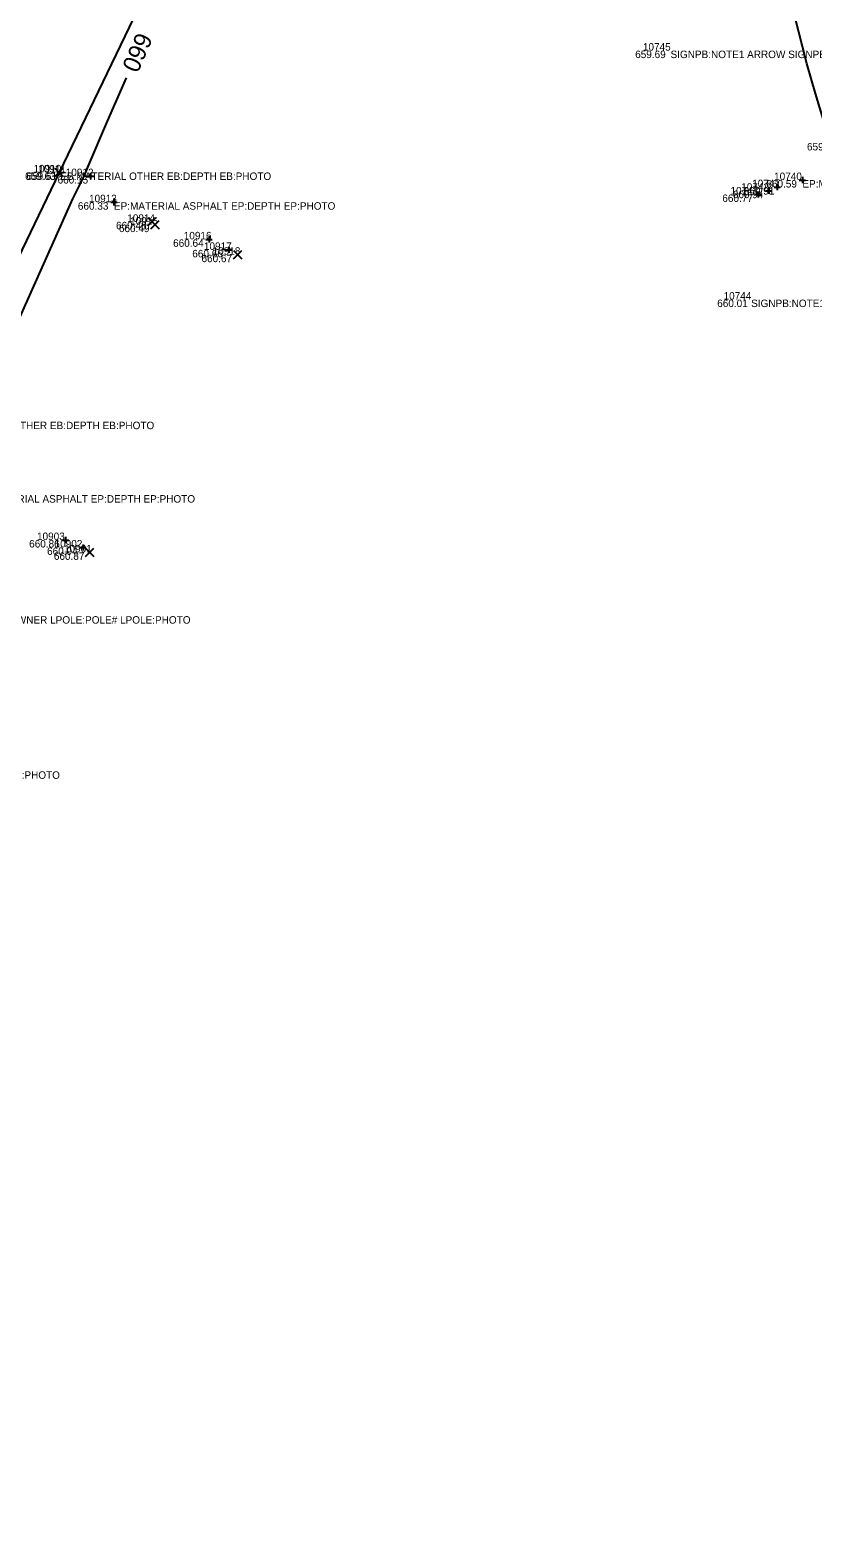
# Model space of a CAD drawing. Extents: x 2129350 to 2137777, y 657588 to 659885.
# Drawn here: x 2131820.1 to 2131945.9, y 658531.3 to 658773.5 of the extents above; entities that cross this region are included whole.
import ezdxf

# ---------------------------------------------------------------- set-up
doc = ezdxf.new("R2010")
doc.units = 0
for name, color, linetype in [('DT_X_Contour_Major', 7, 'Continuous'), ('DT_X_TIN_Hull', 7, 'Continuous'), ('SV_X_Random_Point', 7, 'Continuous'), ('SV_X_Shot_Marker', 7, 'Continuous'), ('SV_X_Text_Comment', 7, 'Continuous'), ('SV_X_Text_Elevation', 7, 'Continuous'), ('SV_X_Text_Name', 7, 'Continuous')]:
    doc.layers.add(name, color=color, linetype=linetype)

msp = doc.modelspace()

# ---------------------------------------------------------------- linework, layer by layer
at = {"layer": 'DT_X_Contour_Major'}
for points in [[(2131962.61, 658720.71), (2131960.95, 658724.15), (2131960.69, 658724.71), (2131957.72, 658731.4), (2131957.34, 658732.28), (2131954.67, 658738.81), (2131954.19, 658740.02), (2131951.82, 658746.35), (2131951.25, 658747.93), (2131949.16, 658754.04), (2131948.54, 658755.94), (2131946.96, 658761.01), (2131946.29, 658763.29), (2131944.91, 658768.14), (2131944.21, 658770.85), (2131943.03, 658775.47)], [(2131795.56, 658674.2), (2131797.13, 658677.79), (2131801.2, 658686.63), (2131807.28, 658700.67), (2131807.5, 658701.16), (2131808.74, 658704.19), (2131810.68, 658708.54), (2131815.65, 658721.04), (2131818.01, 658726.46), (2131818.72, 658727.91), (2131826.96, 658746.37), (2131828.81, 658750.16), (2131829.38, 658751.47), (2131832.53, 658758.85), (2131835.57, 658765.83)]]:
    msp.add_lwpolyline(points, dxfattribs=at)
at = {"layer": 'DT_X_TIN_Hull'}
msp.add_lwpolyline([(2131847.94, 658798.82), (2131824.75, 658750.64), (2131805.59, 658710.81), (2131780.02, 658659.06), (2131757.21, 658618.47), (2131730.48, 658578.67), (2131703.58, 658541.44), (2131671.2, 658505.49), (2131634.58, 658471.67), (2131599.59, 658439.66), (2131563.39, 658412.9), (2131542.81, 658397.94), (2131535.48, 658393.84), (2131520.19, 658386.55), (2131475.87, 658361.83)], dxfattribs=at)
at = {"layer": 'SV_X_Random_Point'}
for p, q in [((2131824.09, 658749.98), (2131825.42, 658751.31)), ((2131824.09, 658751.31), (2131825.42, 658749.98)), ((2131839.03, 658742.03), (2131840.36, 658743.37)), ((2131839.03, 658743.37), (2131840.36, 658742.03)), ((2131839.49, 658741.57), (2131840.82, 658742.91)), ((2131839.49, 658742.91), (2131840.82, 658741.57)), ((2131852.76, 658736.75), (2131854.09, 658738.08)), ((2131852.76, 658738.08), (2131854.09, 658736.75)), ((2131829.02, 658688.93), (2131830.35, 658690.26)), ((2131829.02, 658690.26), (2131830.35, 658688.93))]:
    msp.add_line(p, q, dxfattribs=at)
at = {"layer": 'SV_X_Shot_Marker'}
for p, q in [((2131824.95, 658751.12), (2131824.95, 658750.12)), ((2131824.45, 658750.62), (2131825.45, 658750.62)), ((2131824.95, 658750.62), (2131824.95, 658750.62)), ((2131829.31, 658750.04), (2131830.31, 658750.04)), ((2131829.81, 658750.54), (2131829.81, 658749.54)), ((2131829.81, 658750.04), (2131829.81, 658750.04)), ((2131940.12, 658748.76), (2131940.12, 658747.76)), ((2131943.67, 658749.4), (2131944.67, 658749.4)), ((2131944.17, 658749.9), (2131944.17, 658748.9)), ((2131944.17, 658749.4), (2131944.17, 658749.4)), ((2131833.56, 658746.34), (2131833.56, 658745.34)), ((2131936.56, 658747.09), (2131937.56, 658747.09)), ((2131937.06, 658747.59), (2131937.06, 658746.59)), ((2131937.06, 658747.09), (2131937.06, 658747.09)), ((2131938.28, 658747.69), (2131939.28, 658747.69)), ((2131938.78, 658748.19), (2131938.78, 658747.19)), ((2131938.78, 658747.69), (2131938.78, 658747.69)), ((2131939.62, 658748.26), (2131940.62, 658748.26)), ((2131940.12, 658748.26), (2131940.12, 658748.26)), ((2131833.06, 658745.84), (2131834.06, 658745.84)), ((2131833.56, 658745.84), (2131833.56, 658745.84)), ((2131848.35, 658739.88), (2131849.35, 658739.88)), ((2131848.85, 658740.38), (2131848.85, 658739.38)), ((2131848.85, 658739.88), (2131848.85, 658739.88)), ((2131851.51, 658738.19), (2131852.51, 658738.19)), ((2131852.01, 658738.69), (2131852.01, 658737.69)), ((2131852.01, 658738.19), (2131852.01, 658738.19)), ((2131825.29, 658691.58), (2131826.29, 658691.58)), ((2131825.79, 658692.08), (2131825.79, 658691.08)), ((2131825.79, 658691.58), (2131825.79, 658691.58)), ((2131828.6, 658690.89), (2131828.6, 658689.89)), ((2131828.1, 658690.39), (2131829.1, 658690.39)), ((2131828.6, 658690.39), (2131828.6, 658690.39))]:
    msp.add_line(p, q, dxfattribs=at)

# ---------------------------------------------------------------- texts
at = {"layer": 'DT_X_Contour_Major'}
msp.add_text('660', height=2.8, rotation=246.49, dxfattribs=at).set_placement((2131837.3, 658773.31))
at = {"layer": 'SV_X_Text_Comment'}
for s, p in [('SIGNPB:NOTE1 ARROW SIGNPB:NOTE2 SIGNPB:NOTE3 SIGNPB:PHOTO', (2131922.99, 658768.99)), ('EB:MATERIAL OTHER EB:DEPTH EB:PHOTO', (2131824.95, 658749.42)), ('EP:MATERIAL ASPHALT EP:DEPTH EP:PHOTO', (2131944.17, 658748.2)), ('EP:MATERIAL ASPHALT EP:DEPTH EP:PHOTO', (2131833.56, 658744.64)), ('SIGNPB:NOTE1 ARROW SIGNPB:NOTE2 SIGNPB:NOTE3 SIGNPB:PHOTO', (2131935.94, 658729)), ('EB:MATERIAL OTHER EB:DEPTH EB:PHOTO', (2131806.16, 658709.39)), ('EP:MATERIAL ASPHALT EP:DEPTH EP:PHOTO', (2131811.02, 658697.59)), ('LPOLE:MATERIAL STEEL LPOLE:OWNER LPOLE:POLE# LPOLE:PHOTO', (2131791.47, 658678.15)), ('EP:MATERIAL ASPHALT EP:DEPTH EP:PHOTO', (2131789.31, 658653.23))]:
    msp.add_text(s, height=1.2, dxfattribs=at).set_placement(p)
at = {"layer": 'SV_X_Text_Elevation'}
for s, p in [('659.69', (2131917.31, 658768.99)), ('659.88', (2131944.91, 658754.16)), ('659.63', (2131819.28, 658749.42)), ('659.61', (2131819.51, 658749.44)), ('660.15', (2131824.51, 658748.84)), ('660.59', (2131938.39, 658748.2)), ('660.77', (2131931.31, 658745.89)), ('660.94', (2131933, 658746.49)), ('660.91', (2131934.76, 658747.06)), ('660.33', (2131827.77, 658744.64)), ('660.48', (2131833.9, 658741.5)), ('660.49', (2131834.36, 658741.04)), ('660.64', (2131843.07, 658738.68)), ('660.66', (2131846.15, 658736.99)), ('660.67', (2131847.63, 658736.21)), ('660.01', (2131930.49, 658729)), ('660.86', (2131819.94, 658690.38)), ('660.94', (2131822.82, 658689.19)), ('660.87', (2131823.91, 658688.4))]:
    msp.add_text(s, height=1.2, dxfattribs=at).set_placement(p)
at = {"layer": 'SV_X_Text_Name'}
for s, p in [('10745', (2131918.55, 658770.19)), ('10910', (2131820.65, 658750.64)), ('10911', (2131821.39, 658750.62)), ('10912', (2131825.82, 658750.04)), ('10742', (2131934.35, 658747.69)), ('10741', (2131936.11, 658748.26)), ('10740', (2131939.63, 658749.4)), ('10913', (2131829.56, 658745.84)), ('10743', (2131932.62, 658747.09)), ('10914', (2131835.71, 658742.7)), ('10915', (2131836.16, 658742.24)), ('10916', (2131844.78, 658739.88)), ('10917', (2131848.02, 658738.19)), ('10918', (2131849.42, 658737.41)), ('10744', (2131931.51, 658730.2)), ('10903', (2131821.2, 658691.58)), ('10902', (2131824.03, 658690.39)), ('10901', (2131825.54, 658689.6))]:
    msp.add_text(s, height=1.2, dxfattribs=at).set_placement(p)

doc.saveas('drawing.dxf')
